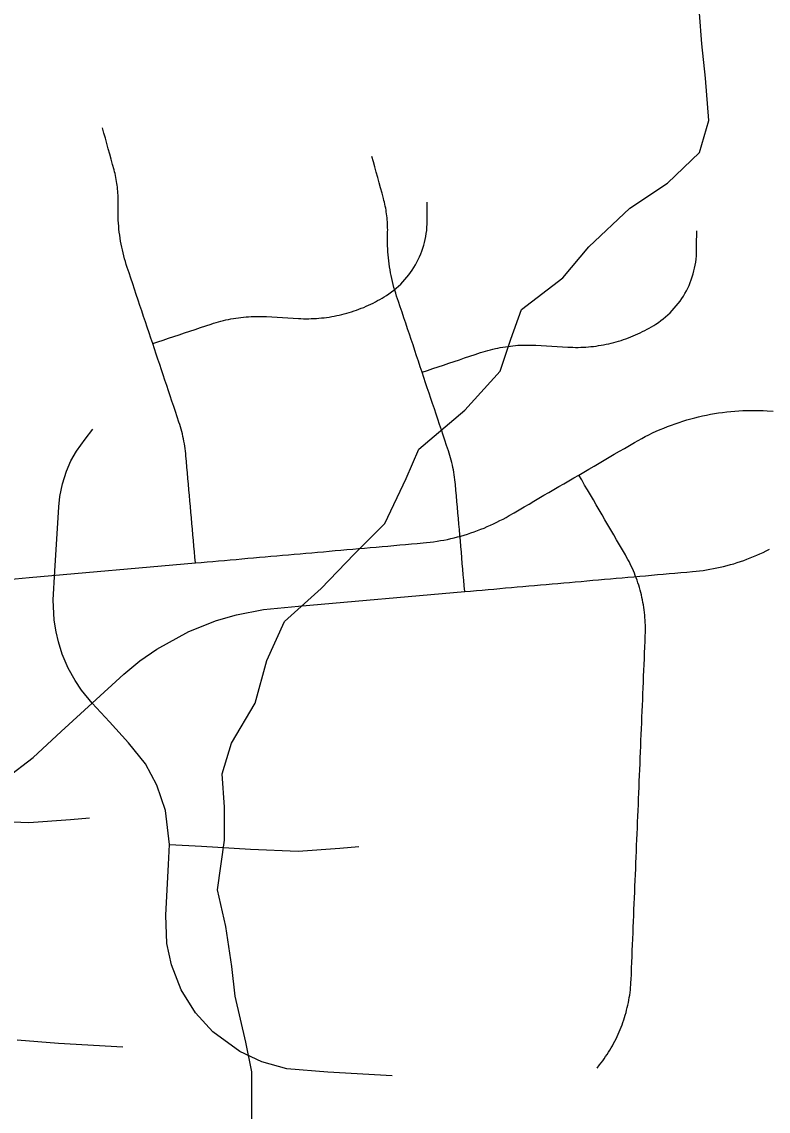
# Model space of a CAD drawing. Extents: x -38.2 to 41.9, y -4 to 24.9.
# Drawn here: x 4.876 to 5.1156, y 18.0966 to 18.4463 of the extents above; entities that cross this region are included whole.
import ezdxf

# ---------------------------------------------------------------- set-up
doc = ezdxf.new("R2010")
doc.units = 0
for name, color, linetype in [('GM_X_Minor_River', 7, 'Continuous'), ('GM_X_State_Location', 7, 'Continuous'), ('GM_X_Township_Road', 7, 'Continuous')]:
    doc.layers.add(name, color=color, linetype=linetype)

msp = doc.modelspace()

# ---------------------------------------------------------------- linework, layer by layer
at = {"layer": 'GM_X_Minor_River'}
msp.add_lwpolyline([(4.94986, 18.09218), (4.94985, 18.10925), (4.94795, 18.11873), (4.94454, 18.13353), (4.9434, 18.14302), (4.9415, 18.15591), (4.93884, 18.16768), (4.94111, 18.18361), (4.9411, 18.19423), (4.94034, 18.20485), (4.94336, 18.21471), (4.95093, 18.22761), (4.9547, 18.24126), (4.96037, 18.25378), (4.9721, 18.2644), (4.98269, 18.2754), (4.99253, 18.28526), (4.99933, 18.29967), (5.00349, 18.30915), (5.01825, 18.32166), (5.0296, 18.33418), (5.033, 18.34442), (5.0364, 18.3539), (5.04964, 18.36414), (5.05796, 18.374), (5.0712, 18.38651), (5.08331, 18.39447), (5.09352, 18.40433), (5.09655, 18.41457), (5.09541, 18.42822), (5.09427, 18.43922), (5.0935, 18.44908)], dxfattribs=at)
at = {"layer": 'GM_X_State_Location'}
for points in [[(5.0182, 18.2634), (5.01804, 18.26521), (5.01788, 18.26702), (5.01772, 18.26882), (5.01756, 18.27063), (5.0174, 18.27243), (5.01724, 18.27424), (5.01709, 18.27605), (5.01692, 18.27786), (5.01677, 18.27967), (5.01661, 18.28147), (5.01645, 18.28328), (5.01629, 18.28508), (5.01614, 18.28689), (5.01597, 18.2887), (5.01581, 18.2905), (5.01566, 18.29231), (5.0155, 18.29412), (5.01534, 18.29593), (5.01518, 18.29774), (5.0151, 18.29852), (5.01502, 18.29931), (5.01491, 18.3001), (5.01479, 18.30089), (5.01467, 18.30168), (5.01453, 18.30246), (5.01437, 18.30323), (5.0142, 18.30401), (5.01402, 18.30479), (5.01382, 18.30556), (5.01362, 18.30632), (5.0134, 18.30709), (5.01317, 18.30785), (5.01292, 18.3086), (5.01236, 18.31029), (5.01179, 18.31197), (5.01123, 18.31364), (5.01067, 18.31533), (5.01011, 18.317), (5.00955, 18.31869), (5.00898, 18.32037), (5.00842, 18.32204), (5.00787, 18.32373), (5.0073, 18.32541), (5.00674, 18.32708), (5.00617, 18.32877), (5.00562, 18.33044), (5.00506, 18.33213), (5.00449, 18.33381), (5.00391, 18.33555), (5.00332, 18.3373), (5.00274, 18.33904), (5.00215, 18.3408), (5.00157, 18.34254), (5.00099, 18.34429), (5.0004, 18.34603), (4.99982, 18.34778), (4.99923, 18.34953), (4.99865, 18.35128), (4.99807, 18.35303), (4.99748, 18.35477), (4.9969, 18.35652), (4.99631, 18.35826), (4.99602, 18.35918), (4.99573, 18.36011), (4.99546, 18.36104), (4.99521, 18.36197), (4.99498, 18.36291), (4.99476, 18.36385), (4.99456, 18.3648), (4.99437, 18.36574), (4.99419, 18.3667), (4.99404, 18.36765), (4.9939, 18.36861), (4.99378, 18.36957), (4.99367, 18.37053), (4.99359, 18.37149), (4.99351, 18.37246), (4.99346, 18.37342), (4.99341, 18.37439), (4.99339, 18.37536), (4.99338, 18.37632), (4.99339, 18.37729), (4.99342, 18.37825), (4.99343, 18.37889), (4.99344, 18.37953), (4.99343, 18.38017), (4.99342, 18.3808), (4.99339, 18.38143), (4.99336, 18.38207), (4.99331, 18.38271), (4.99325, 18.38334), (4.99318, 18.38397), (4.9931, 18.3846), (4.99301, 18.38523), (4.99291, 18.38586), (4.9928, 18.38649), (4.99268, 18.38711), (4.99255, 18.38774), (4.99241, 18.38836), (4.99225, 18.38897), (4.99209, 18.38959), (4.99163, 18.39127), (4.99116, 18.39295), (4.9907, 18.39464), (4.99024, 18.39632), (4.98978, 18.39801), (4.98932, 18.39969), (4.98886, 18.40137), (4.9884, 18.40306)], [(5.00449, 18.33381), (5.0062, 18.33438), (5.00791, 18.33495), (5.00962, 18.33552), (5.01132, 18.33609), (5.01303, 18.33666), (5.01474, 18.33723), (5.01645, 18.3378), (5.01815, 18.33837), (5.01986, 18.33895), (5.02157, 18.33952), (5.02327, 18.34009), (5.02405, 18.34034), (5.02483, 18.34058), (5.02562, 18.3408), (5.02641, 18.34101), (5.0272, 18.34121), (5.028, 18.3414), (5.0288, 18.34157), (5.0296, 18.34173), (5.03041, 18.34187), (5.03121, 18.342), (5.03202, 18.34211), (5.03283, 18.34221), (5.03365, 18.3423), (5.03446, 18.34238), (5.03527, 18.34244), (5.03609, 18.34248), (5.03691, 18.34251), (5.03773, 18.34252), (5.03854, 18.34253), (5.03936, 18.34252), (5.04018, 18.34249), (5.041, 18.34246), (5.04271, 18.34236), (5.04442, 18.34226), (5.04614, 18.34216), (5.04784, 18.34206), (5.04956, 18.34196), (5.05127, 18.34187), (5.05209, 18.34182), (5.05292, 18.3418), (5.05375, 18.34179), (5.05457, 18.34179), (5.05539, 18.34181), (5.05622, 18.34184), (5.05704, 18.34188), (5.05786, 18.34195), (5.05869, 18.34202), (5.05951, 18.34211), (5.06032, 18.34221), (5.06114, 18.34233), (5.06196, 18.34246), (5.06276, 18.34261), (5.06357, 18.34277), (5.06438, 18.34295), (5.06518, 18.34313), (5.06598, 18.34333), (5.06678, 18.34355), (5.06757, 18.34378), (5.06836, 18.34402), (5.06914, 18.34428), (5.06992, 18.34455), (5.07069, 18.34484), (5.07146, 18.34513), (5.07223, 18.34544), (5.07298, 18.34577), (5.07374, 18.34611), (5.07448, 18.34646), (5.07522, 18.34682), (5.07595, 18.3472), (5.07668, 18.34759), (5.0774, 18.34799), (5.07812, 18.3484), (5.07882, 18.34883), (5.07952, 18.34927), (5.08033, 18.34981), (5.08112, 18.35038), (5.0819, 18.35097), (5.08265, 18.3516), (5.08339, 18.35224), (5.08409, 18.35291), (5.08478, 18.35361), (5.08544, 18.35433), (5.08608, 18.35507), (5.08669, 18.35583), (5.08727, 18.35662), (5.08782, 18.35742), (5.08835, 18.35824), (5.08885, 18.35908), (5.08932, 18.35993), (5.08976, 18.3608), (5.09017, 18.36169), (5.09055, 18.36259), (5.0909, 18.3635), (5.09122, 18.36443), (5.0915, 18.36536), (5.09176, 18.3663), (5.09197, 18.36725), (5.09216, 18.36821), (5.09232, 18.36917), (5.09244, 18.37014), (5.09253, 18.37112), (5.09258, 18.3721), (5.0926, 18.37307), (5.09261, 18.37461), (5.09261, 18.37613), (5.09262, 18.37767), (5.09263, 18.3792)], [(4.9949, 18.10797), (4.97427, 18.10915), (4.96103, 18.11026), (4.95307, 18.11244), (4.94597, 18.11576), (4.93733, 18.12209), (4.93178, 18.12821), (4.92719, 18.13556), (4.92402, 18.14362), (4.92256, 18.15048), (4.92221, 18.15956), (4.92314, 18.17581), (4.92343, 18.18225), (4.92212, 18.19317), (4.91938, 18.20127), (4.91568, 18.20808), (4.9103, 18.21486), (4.90415, 18.22155), (4.8986, 18.22758), (4.8952, 18.23173), (4.89313, 18.23481), (4.89094, 18.23879), (4.88899, 18.24335), (4.88774, 18.24728), (4.88699, 18.2505), (4.88641, 18.25417), (4.88611, 18.26076), (4.88662, 18.26994), (4.88784, 18.29061), (4.88817, 18.29386), (4.88902, 18.29802), (4.89033, 18.30207), (4.89179, 18.30535), (4.89355, 18.30849), (4.89629, 18.31233), (4.89879, 18.31554)], [(4.87097, 18.20352), (4.87967, 18.21017), (4.88869, 18.21846), (4.8986, 18.22758), (4.90877, 18.23692), (4.91389, 18.24112), (4.91931, 18.24491), (4.92962, 18.25057), (4.93851, 18.25408), (4.94487, 18.25593), (4.95354, 18.25761), (4.96487, 18.25872), (5.0182, 18.2634), (5.02006, 18.26357), (5.02193, 18.26373), (5.0238, 18.2639), (5.02567, 18.26406), (5.02753, 18.26422), (5.0294, 18.26439), (5.03127, 18.26455), (5.03314, 18.26472), (5.035, 18.26488), (5.03687, 18.26504), (5.03873, 18.26521), (5.04061, 18.26537), (5.04247, 18.26554), (5.04434, 18.2657), (5.0462, 18.26586), (5.04807, 18.26603), (5.04994, 18.26619), (5.05181, 18.26635), (5.05367, 18.26652), (5.05554, 18.26668), (5.05741, 18.26685), (5.05928, 18.26701), (5.06114, 18.26717), (5.06303, 18.26734), (5.06491, 18.26751), (5.0668, 18.26767), (5.06868, 18.26784), (5.07057, 18.268), (5.07246, 18.26816), (5.07435, 18.26833), (5.07623, 18.2685), (5.07811, 18.26866), (5.08, 18.26883), (5.08188, 18.269), (5.08377, 18.26916), (5.08565, 18.26933), (5.08754, 18.26949), (5.08943, 18.26966), (5.09131, 18.26982), (5.09243, 18.26993), (5.09355, 18.27006), (5.09466, 18.2702), (5.09576, 18.27036), (5.09688, 18.27055), (5.09798, 18.27075), (5.09908, 18.27097), (5.10018, 18.27121), (5.10127, 18.27147), (5.10236, 18.27174), (5.10344, 18.27204), (5.10451, 18.27235), (5.10559, 18.27268), (5.10666, 18.27303), (5.10771, 18.2734), (5.10877, 18.27378), (5.10981, 18.27419), (5.11086, 18.27461), (5.11189, 18.27504), (5.11291, 18.2755), (5.11393, 18.27597), (5.11494, 18.27646), (5.11595, 18.27697)], [(4.92343, 18.18225), (4.93365, 18.18166), (4.94944, 18.18076), (4.96473, 18.18007), (4.97808, 18.181), (4.9842, 18.18162)]]:
    msp.add_lwpolyline(points, dxfattribs=at)
at = {"layer": 'GM_X_Township_Road'}
for points in [[(4.93172, 18.27259), (4.93156, 18.2744), (4.9314, 18.2762), (4.93124, 18.27801), (4.93108, 18.27982), (4.93093, 18.28162), (4.93076, 18.28343), (4.93061, 18.28524), (4.93045, 18.28705), (4.93029, 18.28886), (4.93013, 18.29066), (4.92997, 18.29247), (4.92981, 18.29427), (4.92966, 18.29608), (4.9295, 18.29789), (4.92933, 18.29969), (4.92918, 18.3015), (4.92902, 18.30331), (4.92886, 18.30512), (4.9287, 18.30692), (4.92863, 18.30771), (4.92854, 18.3085), (4.92843, 18.30929), (4.92832, 18.31008), (4.92819, 18.31086), (4.92805, 18.31165), (4.92789, 18.31242), (4.92773, 18.3132), (4.92754, 18.31398), (4.92735, 18.31475), (4.92714, 18.31551), (4.92692, 18.31628), (4.92669, 18.31704), (4.92644, 18.31779), (4.92588, 18.31948), (4.92531, 18.32115), (4.92476, 18.32283), (4.9242, 18.32452), (4.92363, 18.32619), (4.92307, 18.32788), (4.92251, 18.32956), (4.92195, 18.33123), (4.92139, 18.33292), (4.92082, 18.33459), (4.92026, 18.33627), (4.9197, 18.33796), (4.91914, 18.33963), (4.91858, 18.34132), (4.91801, 18.343), (4.91743, 18.34474), (4.91685, 18.34649), (4.91626, 18.34823), (4.91568, 18.34999), (4.91509, 18.35173), (4.91451, 18.35348), (4.91392, 18.35522), (4.91334, 18.35697), (4.91276, 18.35872), (4.91217, 18.36047), (4.91159, 18.36221), (4.911, 18.36396), (4.91042, 18.36571), (4.90984, 18.36745), (4.90954, 18.36837), (4.90925, 18.3693), (4.90898, 18.37023), (4.90874, 18.37116), (4.9085, 18.3721), (4.90828, 18.37304), (4.90808, 18.37399), (4.90789, 18.37493), (4.90772, 18.37588), (4.90756, 18.37684), (4.90743, 18.3778), (4.9073, 18.37876), (4.9072, 18.37972), (4.90711, 18.38068), (4.90703, 18.38164), (4.90698, 18.38261), (4.90693, 18.38358), (4.90691, 18.38455), (4.9069, 18.38551), (4.90691, 18.38648), (4.90694, 18.38744), (4.90695, 18.38808), (4.90696, 18.38872), (4.90695, 18.38936), (4.90694, 18.38999), (4.90692, 18.39062), (4.90688, 18.39126), (4.90683, 18.3919), (4.90677, 18.39253), (4.9067, 18.39316), (4.90662, 18.39379), (4.90654, 18.39442), (4.90644, 18.39505), (4.90633, 18.39568), (4.9062, 18.3963), (4.90607, 18.39692), (4.90593, 18.39755), (4.90577, 18.39816), (4.90561, 18.39878), (4.90515, 18.40046), (4.90469, 18.40214), (4.90423, 18.40383), (4.90377, 18.40551), (4.9033, 18.4072), (4.90284, 18.40888), (4.90238, 18.41056), (4.90192, 18.41225)], [(4.91801, 18.343), (4.91972, 18.34357), (4.92143, 18.34414), (4.92314, 18.34471), (4.92484, 18.34528), (4.92655, 18.34585), (4.92826, 18.34642), (4.92997, 18.34699), (4.93168, 18.34756), (4.93338, 18.34813), (4.93509, 18.34871), (4.9368, 18.34928), (4.93757, 18.34953), (4.93836, 18.34977), (4.93914, 18.34999), (4.93993, 18.3502), (4.94072, 18.3504), (4.94152, 18.35059), (4.94232, 18.35076), (4.94312, 18.35092), (4.94393, 18.35106), (4.94473, 18.35119), (4.94555, 18.3513), (4.94635, 18.3514), (4.94717, 18.35149), (4.94798, 18.35156), (4.9488, 18.35163), (4.94962, 18.35167), (4.95043, 18.3517), (4.95125, 18.35171), (4.95206, 18.35172), (4.95288, 18.35171), (4.9537, 18.35168), (4.95452, 18.35165), (4.95623, 18.35155), (4.95794, 18.35145), (4.95966, 18.35135), (4.96137, 18.35125), (4.96308, 18.35115), (4.9648, 18.35105), (4.96562, 18.35101), (4.96644, 18.35099), (4.96727, 18.35098), (4.96809, 18.35098), (4.96892, 18.351), (4.96974, 18.35103), (4.97056, 18.35107), (4.97138, 18.35114), (4.97221, 18.35121), (4.97303, 18.3513), (4.97384, 18.3514), (4.97466, 18.35152), (4.97548, 18.35165), (4.97629, 18.3518), (4.97709, 18.35196), (4.9779, 18.35214), (4.9787, 18.35232), (4.9795, 18.35252), (4.9803, 18.35274), (4.98109, 18.35297), (4.98188, 18.35321), (4.98266, 18.35347), (4.98344, 18.35374), (4.98421, 18.35402), (4.98498, 18.35432), (4.98575, 18.35463), (4.98651, 18.35496), (4.98726, 18.3553), (4.988, 18.35565), (4.98874, 18.35601), (4.98948, 18.35639), (4.9902, 18.35678), (4.99093, 18.35718), (4.99164, 18.35759), (4.99234, 18.35802), (4.99304, 18.35846), (4.99385, 18.359), (4.99465, 18.35957), (4.99542, 18.36016), (4.99618, 18.36079), (4.99691, 18.36143), (4.99762, 18.3621), (4.9983, 18.3628), (4.99896, 18.36352), (4.9996, 18.36426), (5.00021, 18.36502), (5.00079, 18.36581), (5.00135, 18.36661), (5.00187, 18.36743), (5.00237, 18.36827), (5.00284, 18.36912), (5.00328, 18.36999), (5.00369, 18.37088), (5.00407, 18.37178), (5.00442, 18.37269), (5.00474, 18.37362), (5.00502, 18.37455), (5.00528, 18.37549), (5.0055, 18.37644), (5.00568, 18.3774), (5.00584, 18.37836), (5.00596, 18.37933), (5.00605, 18.38031), (5.00611, 18.38128), (5.00612, 18.38226), (5.00613, 18.38379), (5.00614, 18.38532), (5.00614, 18.38686), (5.00615, 18.38839)], [(4.86706, 18.2668), (4.87839, 18.26791), (4.93172, 18.27259), (4.93359, 18.27276), (4.93546, 18.27292), (4.93732, 18.27309), (4.93919, 18.27325), (4.94105, 18.27341), (4.94292, 18.27358), (4.94479, 18.27374), (4.94666, 18.27391), (4.94852, 18.27407), (4.95039, 18.27423), (4.95226, 18.2744), (4.95413, 18.27456), (4.95599, 18.27473), (4.95786, 18.27489), (4.95973, 18.27505), (4.9616, 18.27522), (4.96346, 18.27538), (4.96533, 18.27554), (4.96719, 18.27571), (4.96907, 18.27587), (4.97093, 18.27604), (4.9728, 18.2762), (4.97466, 18.27636), (4.97655, 18.27653), (4.97844, 18.2767), (4.98032, 18.27686), (4.98221, 18.27702), (4.9841, 18.27719), (4.98598, 18.27735), (4.98787, 18.27752), (4.98975, 18.27769), (4.99163, 18.27785), (4.99352, 18.27802), (4.99541, 18.27819), (4.99729, 18.27835), (4.99918, 18.27852), (5.00107, 18.27868), (5.00295, 18.27885), (5.00483, 18.27901), (5.00595, 18.27912), (5.00707, 18.27925), (5.00818, 18.27939), (5.00929, 18.27955), (5.0104, 18.27974), (5.0115, 18.27994), (5.0126, 18.28016), (5.0137, 18.2804), (5.01479, 18.28066), (5.01588, 18.28093), (5.01696, 18.28123), (5.01804, 18.28154), (5.01911, 18.28187), (5.02018, 18.28222), (5.02124, 18.28259), (5.02229, 18.28297), (5.02334, 18.28338), (5.02438, 18.2838), (5.02541, 18.28423), (5.02644, 18.28469), (5.02746, 18.28516), (5.02846, 18.28565), (5.02947, 18.28616), (5.03046, 18.28668), (5.03144, 18.28722), (5.03241, 18.28778), (5.03401, 18.28871), (5.03561, 18.28964), (5.03721, 18.29057), (5.03881, 18.2915), (5.0404, 18.29243), (5.042, 18.29337), (5.0436, 18.29429), (5.0452, 18.29522), (5.04679, 18.29616), (5.04839, 18.29709), (5.04999, 18.29802), (5.05158, 18.29895), (5.05318, 18.29988), (5.05478, 18.30081), (5.05641, 18.30176), (5.05804, 18.30271), (5.05967, 18.30366), (5.0613, 18.30461), (5.06292, 18.30556), (5.06455, 18.30651), (5.06619, 18.30746), (5.06781, 18.30841), (5.06944, 18.30936), (5.07107, 18.31031), (5.0727, 18.31126), (5.07383, 18.31191), (5.07498, 18.31254), (5.07614, 18.31314), (5.0773, 18.31374), (5.07848, 18.3143), (5.07967, 18.31485), (5.08086, 18.31538), (5.08207, 18.31589), (5.08328, 18.31637), (5.0845, 18.31684), (5.08573, 18.31728), (5.08696, 18.31771), (5.08821, 18.3181), (5.08946, 18.31848), (5.09072, 18.31884), (5.09198, 18.31918), (5.09325, 18.3195), (5.09452, 18.31979), (5.09579, 18.32006), (5.09708, 18.32031), (5.09837, 18.32053), (5.09966, 18.32074), (5.10095, 18.32092), (5.10225, 18.32108), (5.10355, 18.32122), (5.10485, 18.32133), (5.10615, 18.32142), (5.10746, 18.32149), (5.10876, 18.32154), (5.11007, 18.32156), (5.11137, 18.32156), (5.11268, 18.32155), (5.11399, 18.3215), (5.11529, 18.32144), (5.11716, 18.32133)], [(5.06064, 18.11044), (5.06146, 18.11147), (5.06197, 18.11213), (5.06246, 18.11278), (5.06294, 18.11346), (5.06341, 18.11413), (5.06387, 18.11482), (5.06431, 18.11551), (5.06474, 18.11621), (5.06517, 18.11692), (5.06558, 18.11763), (5.06597, 18.11835), (5.06635, 18.11908), (5.06673, 18.11981), (5.06709, 18.12056), (5.06743, 18.1213), (5.06776, 18.12205), (5.06808, 18.12281), (5.06838, 18.12358), (5.06868, 18.12435), (5.06896, 18.12512), (5.06922, 18.1259), (5.06947, 18.12669), (5.06971, 18.12747), (5.06994, 18.12827), (5.07015, 18.12906), (5.07034, 18.12987), (5.07053, 18.13067), (5.0707, 18.13147), (5.07085, 18.13228), (5.07099, 18.13309), (5.07112, 18.1339), (5.07123, 18.13472), (5.07133, 18.13554), (5.07141, 18.13636), (5.07148, 18.13718), (5.07154, 18.138), (5.07158, 18.13882), (5.07165, 18.1407), (5.07173, 18.14257), (5.07181, 18.14444), (5.07189, 18.14631), (5.07196, 18.14819), (5.07204, 18.15006), (5.07212, 18.15194), (5.07219, 18.15381), (5.07227, 18.15568), (5.07235, 18.15755), (5.07243, 18.15943), (5.0725, 18.1613), (5.07259, 18.16318), (5.07266, 18.16505), (5.07274, 18.16692), (5.07282, 18.16879), (5.07289, 18.17067), (5.07297, 18.17254), (5.07305, 18.17442), (5.07313, 18.17629), (5.0732, 18.17816), (5.07328, 18.18004), (5.07336, 18.18191), (5.07344, 18.18378), (5.07351, 18.18566), (5.07359, 18.18753), (5.07367, 18.18941), (5.07374, 18.19128), (5.07382, 18.19315), (5.0739, 18.19502), (5.07398, 18.19689), (5.07405, 18.19877), (5.07413, 18.20064), (5.07421, 18.20252), (5.07429, 18.20439), (5.07436, 18.20626), (5.07444, 18.20813), (5.07452, 18.21001), (5.07459, 18.21188), (5.07467, 18.21376), (5.07475, 18.21563), (5.07483, 18.2175), (5.0749, 18.21937), (5.07498, 18.22125), (5.07506, 18.22312), (5.07513, 18.225), (5.07521, 18.22687), (5.07529, 18.22874), (5.07537, 18.23061), (5.07544, 18.23249), (5.07552, 18.23436), (5.0756, 18.23624), (5.07568, 18.23811), (5.07575, 18.23998), (5.07583, 18.24186), (5.07591, 18.24373), (5.07598, 18.2456), (5.07607, 18.24748), (5.07614, 18.24935), (5.07617, 18.25016), (5.07618, 18.25098), (5.07618, 18.2518), (5.07616, 18.25261), (5.07613, 18.25343), (5.07609, 18.25425), (5.07603, 18.25506), (5.07596, 18.25587), (5.07587, 18.25669), (5.07577, 18.2575), (5.07566, 18.2583), (5.07553, 18.25911), (5.07539, 18.25991), (5.07524, 18.26071), (5.07506, 18.26152), (5.07488, 18.26231), (5.07469, 18.2631), (5.07447, 18.26389), (5.07425, 18.26468), (5.07401, 18.26545), (5.07377, 18.26623), (5.0735, 18.26701), (5.07323, 18.26777), (5.07293, 18.26854), (5.07263, 18.26929), (5.07231, 18.27005), (5.07198, 18.27079), (5.07164, 18.27154), (5.07129, 18.27227), (5.07092, 18.273), (5.07053, 18.27372), (5.07014, 18.27444), (5.06974, 18.27515), (5.0688, 18.27675), (5.06787, 18.27835), (5.06693, 18.27996), (5.066, 18.28156), (5.06506, 18.28317), (5.06413, 18.28477), (5.06319, 18.28638), (5.06226, 18.28798), (5.06132, 18.28958), (5.06039, 18.29119), (5.05946, 18.29279), (5.05852, 18.2944), (5.05759, 18.296), (5.05665, 18.2976), (5.05572, 18.29921), (5.05478, 18.30081)], [(4.83695, 18.19144), (4.84717, 18.19085), (4.86297, 18.18995), (4.87825, 18.18926), (4.8916, 18.19019), (4.89772, 18.19081)], [(4.90842, 18.11716), (4.8878, 18.11834), (4.87455, 18.11945)]]:
    msp.add_lwpolyline(points, dxfattribs=at)

doc.saveas('drawing.dxf')
